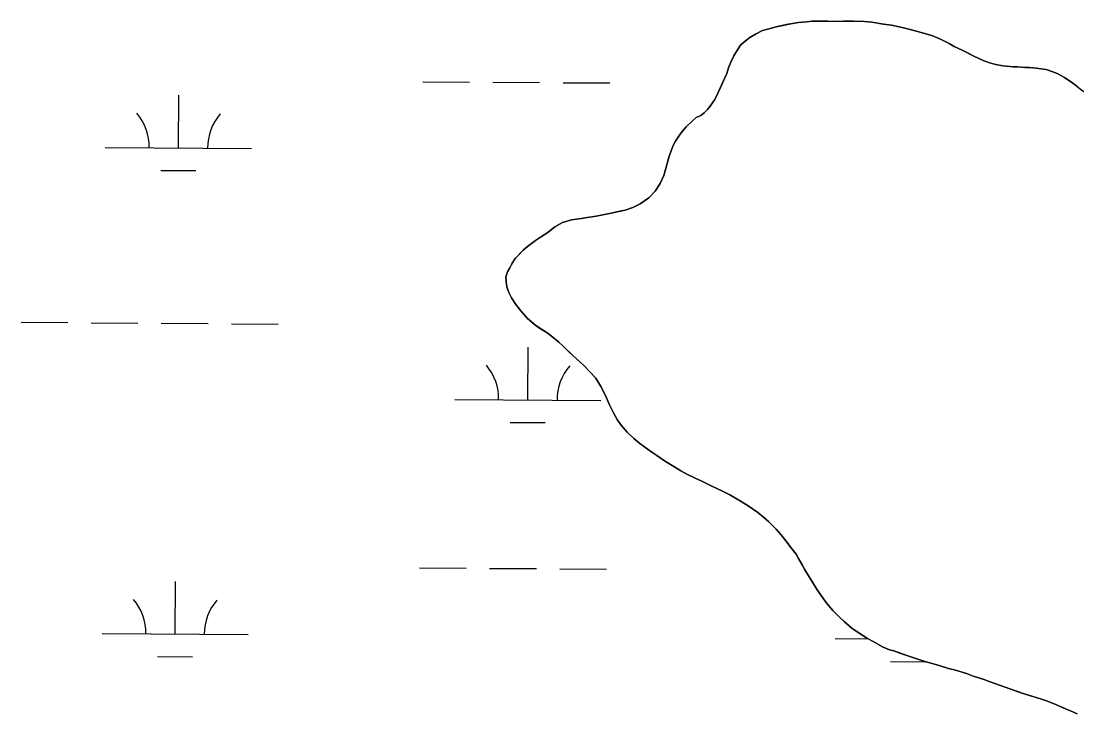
# Model space of a CAD drawing. Extents: x 3172231 to 3210228, y 940198 to 965780.
# Drawn here: x 3200948 to 3201671, y 949954 to 950428 of the extents above; entities that cross this region are included whole.
import ezdxf

# ---------------------------------------------------------------- set-up
doc = ezdxf.new("R2010")
doc.units = 0
for name, color, linetype in [('V-SITE-VEGE', 7, 'Continuous'), ('V-TOPO-SHOR', 7, 'Continuous'), ('V-WETL-SWMP', 7, 'Continuous')]:
    doc.layers.add(name, color=color, linetype=linetype)

msp = doc.modelspace()

# ---------------------------------------------------------------- linework, layer by layer
at = {"layer": 'V-SITE-VEGE'}
for p, q in [((3201464.784, 950424.221), (3201475.941, 950426.527)), ((3201475.941, 950426.527), (3201479.998, 950427.182)), ((3201479.998, 950427.182), (3201489.29, 950427.979)), ((3201489.29, 950427.979), (3201506.518, 950427.891)), ((3201506.518, 950427.891), (3201510.911, 950428.039)), ((3201510.911, 950428.039), (3201517.665, 950428.004)), ((3201517.665, 950428.004), (3201525.095, 950427.797)), ((3201525.095, 950427.797), (3201530.158, 950427.264)), ((3201530.158, 950427.264), (3201538.258, 950426.042)), ((3201538.258, 950426.042), (3201543.661, 950425.169)), ((3201543.661, 950425.169), (3201550.915, 950423.781)), ((3201446.675, 950416.881), (3201450.571, 950419.228)), ((3201450.571, 950419.228), (3201455.482, 950421.567)), ((3201455.482, 950421.567), (3201464.784, 950424.221)), ((3201550.915, 950423.781), (3201555.637, 950422.574)), ((3201555.637, 950422.574), (3201563.901, 950420.168)), ((3201563.901, 950420.168), (3201571.323, 950418.274)), ((3201571.323, 950418.274), (3201575.704, 950416.389)), ((3201438.186, 950408.48), (3201440.398, 950411.509)), ((3201440.398, 950411.509), (3201443.624, 950414.534)), ((3201443.624, 950414.534), (3201446.675, 950416.881)), ((3201575.704, 950416.389), (3201578.569, 950415.028)), ((3201578.569, 950415.028), (3201583.285, 950412.638)), ((3201583.285, 950412.638), (3201586.652, 950410.764)), ((3201586.652, 950410.764), (3201592.045, 950408.202)), ((3201432.045, 950396.014), (3201435.633, 950404.271)), ((3201435.633, 950404.271), (3201438.186, 950408.48)), ((3201592.045, 950408.202), (3201599.96, 950404.11)), ((3201599.96, 950404.11), (3201606.364, 950401.206)), ((3201606.364, 950401.206), (3201611.591, 950399.319)), ((3201611.591, 950399.319), (3201615.132, 950398.291)), ((3201615.132, 950398.291), (3201620.024, 950397.419)), ((3201620.024, 950397.419), (3201626.944, 950396.708)), ((3201626.944, 950396.708), (3201629.986, 950396.694)), ((3201629.986, 950396.694), (3201635.05, 950396.329)), ((3201635.05, 950396.329), (3201638.092, 950396.315)), ((3201638.092, 950396.315), (3201642.819, 950395.952)), ((3201425.032, 950379.161), (3201430.842, 950392.305)), ((3201430.842, 950392.305), (3201432.045, 950396.014)), ((3201642.819, 950395.952), (3201649.569, 950394.904)), ((3201649.569, 950394.904), (3201654.119, 950393.362)), ((3201654.119, 950393.362), (3201657.152, 950392.164)), ((3201657.152, 950392.164), (3201662.039, 950389.436)), ((3201662.039, 950389.436), (3201667.759, 950385.522)), ((3201667.759, 950385.522), (3201670.62, 950383.48)), ((3201670.62, 950383.48), (3201676.676, 950378.721)), ((3201422.644, 950374.444), (3201425.032, 950379.161)), ((3201415.505, 950365.362), (3201417.713, 950367.547)), ((3201417.713, 950367.547), (3201419.58, 950369.9)), ((3201419.58, 950369.9), (3201422.644, 950374.444)), ((3201407.37, 950359.83), (3201409.914, 950362.011)), ((3201409.914, 950362.011), (3201413.131, 950363.514)), ((3201413.131, 950363.514), (3201415.505, 950365.362)), ((3201400.409, 950352.602), (3201403.127, 950355.797)), ((3201403.127, 950355.797), (3201407.37, 950359.83)), ((3201394.111, 950343.008), (3201395.813, 950345.871)), ((3201395.813, 950345.871), (3201398.537, 950350.077)), ((3201398.537, 950350.077), (3201400.409, 950352.602)), ((3201391.371, 950335.59), (3201394.111, 950343.008)), ((3201390.163, 950330.529), (3201391.371, 950335.59)), ((3201387.757, 950322.435), (3201390.163, 950330.529)), ((3201381.961, 950311.657), (3201385.194, 950316.875)), ((3201385.194, 950316.875), (3201387.757, 950322.435)), ((3201377.545, 950307.118), (3201381.961, 950311.657)), ((3201366.533, 950300.587), (3201371.614, 950303.096)), ((3201371.614, 950303.096), (3201377.545, 950307.118)), ((3201331.535, 950292.997), (3201347.255, 950295.621)), ((3201347.255, 950295.621), (3201361.458, 950298.756)), ((3201361.458, 950298.756), (3201366.533, 950300.587)), ((3201313.265, 950287.177), (3201318.348, 950290.194)), ((3201318.348, 950290.194), (3201324.606, 950292.021)), ((3201324.606, 950292.021), (3201331.535, 950292.997)), ((3201303.434, 950280.136), (3201308.349, 950283.489)), ((3201308.349, 950283.489), (3201313.265, 950287.177)), ((3201291.566, 950271.246), (3201294.45, 950273.765)), ((3201294.45, 950273.765), (3201300.045, 950277.957)), ((3201300.045, 950277.957), (3201303.434, 950280.136)), ((3201285.965, 950265.532), (3201291.566, 950271.246)), ((3201280.683, 950256.439), (3201285.965, 950265.532)), ((3201279.651, 950253.068), (3201280.683, 950256.439)), ((3201279.806, 950249.856), (3201279.651, 950253.068)), ((3201280.292, 950246.307), (3201279.806, 950249.856)), ((3201281.625, 950242.248), (3201280.292, 950246.307)), ((3201283.63, 950238.689), (3201281.625, 950242.248)), ((3201286.479, 950234.115), (3201283.63, 950238.689)), ((3201289.833, 950229.708), (3201286.479, 950234.115)), ((3201294.2, 950224.789), (3201289.833, 950229.708)), ((3201300.086, 950219.691), (3201294.2, 950224.789)), ((3201307.997, 950214.754), (3201300.086, 950219.691)), ((3201310.69, 950212.714), (3201307.997, 950214.754)), ((3201315.902, 950208.294), (3201310.69, 950212.714)), ((3201318.931, 950205.577), (3201315.902, 950208.294)), ((3201325.485, 950199.295), (3201318.931, 950205.577)), ((3201330.021, 950195.218), (3201325.485, 950199.295)), ((3201333.216, 950192.162), (3201330.021, 950195.218)), ((3201341.279, 950183.675), (3201333.216, 950192.162)), ((3201344.63, 950178.086), (3201341.279, 950183.675)), ((3201347.806, 950171.821), (3201344.63, 950178.086)), ((3201350.645, 950165.557), (3201347.806, 950171.821)), ((3201353.319, 950159.97), (3201350.645, 950165.557)), ((3201356.164, 950155.059), (3201353.319, 950159.97)), ((3201358.679, 950151.499), (3201356.164, 950155.059)), ((3201362.709, 950146.75), (3201358.679, 950151.499)), ((3201367.246, 950142.334), (3201362.709, 950146.75)), ((3201371.282, 950138.937), (3201367.246, 950142.334)), ((3201376.501, 950135.361), (3201371.282, 950138.937)), ((3201380.201, 950132.641), (3201376.501, 950135.361)), ((3201388.281, 950127.196), (3201380.201, 950132.641)), ((3201399.391, 950120.384), (3201388.281, 950127.196)), ((3201404.108, 950117.826), (3201399.391, 950120.384)), ((3201417.082, 950111.68), (3201404.108, 950117.826)), ((3201420.787, 950109.804), (3201417.082, 950111.68)), ((3201428.032, 950106.39), (3201420.787, 950109.804)), ((3201433.087, 950103.83), (3201428.032, 950106.39)), ((3201440.662, 950099.4), (3201433.087, 950103.83)), ((3201445.545, 950096.334), (3201440.662, 950099.4)), ((3201452.107, 950091.741), (3201445.545, 950096.334)), ((3201456.145, 950088.513), (3201452.107, 950091.741)), ((3201459.676, 950085.453), (3201456.145, 950088.513)), ((3201464.716, 950080.362), (3201459.676, 950085.453)), ((3201467.907, 950076.63), (3201464.716, 950080.362)), ((3201472.271, 950071.203), (3201467.907, 950076.63)), ((3201478.311, 950063.234), (3201472.271, 950071.203)), ((3201484.168, 950052.902), (3201478.311, 950063.234)), ((3201487.351, 950047.819), (3201484.168, 950052.902)), ((3201489.528, 950044.092), (3201487.351, 950047.819)), ((3201492.878, 950038.841), (3201489.528, 950044.092)), ((3201498.244, 950031.044), (3201492.878, 950038.841)), ((3201500.761, 950027.822), (3201498.244, 950031.044)), ((3201503.446, 950024.769), (3201500.761, 950027.822)), ((3201507.984, 950020.185), (3201503.446, 950024.769)), ((3201511.177, 950017.128), (3201507.984, 950020.185)), ((3201516.725, 950012.37), (3201511.177, 950017.128)), ((3201527.332, 950005.563), (3201516.725, 950012.37)), ((3201531.542, 950003.177), (3201527.332, 950005.563)), ((3201537.603, 949999.937), (3201531.542, 950003.177)), ((3201542.323, 949997.885), (3201537.603, 949999.937)), ((3201545.358, 949997.023), (3201542.323, 949997.885)), ((3201554.8, 949993.768), (3201545.358, 949997.023)), ((3201565.928, 949990.164), (3201554.8, 949993.768)), ((3201576.383, 949987.071), (3201565.928, 949990.164)), ((3201582.792, 949985.011), (3201576.383, 949987.071)), ((3201587.514, 949983.805), (3201582.792, 949985.011)), ((3201594.934, 949981.572), (3201587.514, 949983.805)), ((3201599.655, 949979.858), (3201594.934, 949981.572)), ((3201610.614, 949976.256), (3201599.655, 949979.858)), ((3201614.491, 949974.886), (3201610.614, 949976.256)), ((3201620.729, 949972.49), (3201614.491, 949974.886)), ((3201633.879, 949967.861), (3201620.729, 949972.49)), ((3201646.355, 949964.083), (3201633.879, 949967.861)), ((3201655.123, 949960.828), (3201646.355, 949964.083)), ((3201670.794, 949953.992), (3201655.123, 949960.828))]:
    msp.add_line(p, q, dxfattribs=at)
at = {"layer": 'V-TOPO-SHOR'}
for points in [[(3201464.784, 950424.221), (3201471.714, 950425.706), (3201475.941, 950426.527), (3201479.998, 950427.182), (3201485.405, 950427.662), (3201489.29, 950427.979), (3201495.709, 950427.946), (3201500.1, 950427.926), (3201506.518, 950427.891), (3201510.911, 950428.039), (3201517.665, 950428.004), (3201525.095, 950427.797), (3201530.158, 950427.264), (3201538.26, 950426.042), (3201543.661, 950425.169), (3201550.915, 950423.781), (3201555.637, 950422.574), (3201559.854, 950421.37), (3201563.901, 950420.168), (3201567.95, 950419.134), (3201571.323, 950418.274), (3201575.704, 950416.392), (3201578.569, 950415.028), (3201583.285, 950412.638), (3201586.652, 950410.764), (3201592.045, 950408.202), (3201595.246, 950406.498), (3201599.96, 950404.11), (3201602.993, 950402.742), (3201606.364, 950401.206), (3201611.591, 950399.319), (3201615.132, 950398.289), (3201620.024, 950397.419), (3201626.947, 950396.708), (3201629.986, 950396.694), (3201635.05, 950396.329), (3201638.092, 950396.315), (3201642.819, 950395.952), (3201649.569, 950394.904), (3201654.119, 950393.362), (3201657.155, 950392.164), (3201662.039, 950389.436), (3201667.759, 950385.522), (3201670.62, 950383.48), (3201674.323, 950380.59)], [(3201445.545, 950096.334), (3201440.662, 950099.4), (3201433.087, 950103.83), (3201428.032, 950106.39), (3201420.787, 950109.804), (3201417.082, 950111.68), (3201413.375, 950113.388), (3201409.836, 950115.096), (3201404.108, 950117.826), (3201399.391, 950120.384), (3201394.679, 950123.28), (3201388.281, 950127.196), (3201383.062, 950130.769), (3201380.201, 950132.641), (3201376.501, 950135.363), (3201371.282, 950138.937), (3201367.246, 950142.334), (3201362.709, 950146.75), (3201358.679, 950151.499), (3201356.164, 950155.059), (3201353.319, 950159.97), (3201350.645, 950165.557), (3201347.806, 950171.821), (3201344.63, 950178.086), (3201341.279, 950183.675), (3201337.081, 950188.089), (3201333.216, 950192.162), (3201330.023, 950195.218), (3201325.485, 950199.295), (3201322.794, 950201.841), (3201318.929, 950205.577), (3201315.902, 950208.294), (3201310.69, 950212.714), (3201307.997, 950214.754), (3201302.779, 950217.989), (3201300.086, 950219.691), (3201297.731, 950221.729), (3201294.2, 950224.789), (3201289.833, 950229.708), (3201286.479, 950234.115), (3201283.63, 950238.691), (3201281.623, 950242.248), (3201280.292, 950246.307), (3201279.804, 950249.856), (3201279.651, 950253.068), (3201280.683, 950256.439), (3201282.385, 950259.302), (3201284.091, 950262.333), (3201285.965, 950265.532), (3201288.34, 950267.885), (3201291.566, 950271.246), (3201294.45, 950273.765), (3201300.045, 950277.957), (3201303.434, 950280.136), (3201308.349, 950283.489), (3201313.265, 950287.179), (3201318.348, 950290.194), (3201324.606, 950292.021), (3201331.535, 950292.997), (3201335.424, 950293.653), (3201341.509, 950294.636), (3201347.255, 950295.621), (3201351.82, 950296.61), (3201357.739, 950297.931), (3201361.458, 950298.756), (3201366.533, 950300.587), (3201371.614, 950303.096), (3201377.545, 950307.118), (3201381.961, 950311.657), (3201385.194, 950316.875), (3201387.757, 950322.435), (3201389.133, 950327.156), (3201390.163, 950330.529), (3201391.371, 950335.59), (3201394.111, 950343.008), (3201395.813, 950345.871), (3201398.537, 950350.077), (3201400.409, 950352.602), (3201403.127, 950355.797), (3201407.37, 950359.83), (3201409.914, 950362.011), (3201413.131, 950363.514), (3201415.505, 950365.362), (3201417.713, 950367.545), (3201419.58, 950369.9), (3201422.644, 950374.444), (3201425.032, 950379.161), (3201426.57, 950382.532), (3201428.45, 950386.745), (3201430.842, 950392.305), (3201432.045, 950396.014), (3201433.753, 950399.891), (3201435.633, 950404.271), (3201438.186, 950408.48), (3201440.398, 950411.509), (3201443.624, 950414.534), (3201446.675, 950416.881), (3201450.571, 950419.228), (3201455.482, 950421.567), (3201460.555, 950423.06), (3201464.784, 950424.221)], [(3201670.794, 949953.994), (3201666.244, 949956.044), (3201663.378, 949957.24), (3201658.662, 949959.29), (3201655.123, 949960.828), (3201649.728, 949962.882), (3201646.355, 949964.083), (3201641.973, 949965.457), (3201638.936, 949966.317), (3201633.879, 949967.861), (3201630.338, 949969.061), (3201624.774, 949971.117), (3201620.729, 949972.49), (3201614.491, 949974.886), (3201610.614, 949976.256), (3201606.399, 949977.628), (3201599.655, 949979.858), (3201594.934, 949981.572), (3201587.514, 949983.805), (3201582.792, 949985.011), (3201576.383, 949987.071), (3201572.169, 949988.276), (3201565.928, 949990.164), (3201561.714, 949991.536), (3201554.8, 949993.768), (3201548.731, 949995.827), (3201545.358, 949997.025), (3201542.323, 949997.885), (3201537.605, 949999.937), (3201531.542, 950003.177), (3201527.332, 950005.563), (3201520.936, 950009.648), (3201516.725, 950012.37), (3201511.177, 950017.128), (3201507.984, 950020.185), (3201503.446, 950024.769), (3201500.761, 950027.822), (3201498.244, 950031.044), (3201495.057, 950035.619), (3201492.878, 950038.841), (3201489.528, 950044.092), (3201487.351, 950047.819), (3201484.168, 950052.902), (3201482.495, 950055.952), (3201479.984, 950060.355), (3201478.311, 950063.234), (3201474.786, 950067.812), (3201472.271, 950071.203), (3201467.907, 950076.63), (3201464.716, 950080.362), (3201459.676, 950085.453), (3201456.145, 950088.513), (3201452.109, 950091.741), (3201445.545, 950096.334)]]:
    msp.add_lwpolyline(points, dxfattribs=at)
at = {"layer": 'V-WETL-SWMP'}
for p, q in [((3201471.715, 950425.705), (3201464.783, 950424.221)), ((3201475.942, 950426.528), (3201471.715, 950425.705)), ((3201479.998, 950427.183), (3201475.942, 950426.528)), ((3201485.405, 950427.662), (3201479.998, 950427.183)), ((3201489.291, 950427.98), (3201485.405, 950427.662)), ((3201495.709, 950427.947), (3201489.291, 950427.98)), ((3201500.1, 950427.925), (3201495.709, 950427.947)), ((3201506.518, 950427.892), (3201500.1, 950427.925)), ((3201510.91, 950428.039), (3201506.518, 950427.892)), ((3201517.665, 950428.004), (3201510.91, 950428.039)), ((3201525.095, 950427.797), (3201517.665, 950428.004)), ((3201530.159, 950427.265), (3201525.095, 950427.797)), ((3201538.26, 950426.041), (3201530.159, 950427.265)), ((3201543.66, 950425.169), (3201538.26, 950426.041)), ((3201550.915, 950423.781), (3201543.66, 950425.169)), ((3201450.571, 950419.227), (3201446.675, 950416.882)), ((3201455.481, 950421.566), (3201450.571, 950419.227)), ((3201460.555, 950423.06), (3201455.481, 950421.566)), ((3201464.783, 950424.221), (3201460.555, 950423.06)), ((3201555.638, 950422.575), (3201550.915, 950423.781)), ((3201559.854, 950421.371), (3201555.638, 950422.575)), ((3201563.901, 950420.168), (3201559.854, 950421.371)), ((3201567.949, 950419.134), (3201563.901, 950420.168)), ((3201571.322, 950418.273), (3201567.949, 950419.134)), ((3201575.704, 950416.392), (3201571.322, 950418.273)), ((3201440.398, 950411.51), (3201438.187, 950408.481)), ((3201443.623, 950414.533), (3201440.398, 950411.51)), ((3201446.675, 950416.882), (3201443.623, 950414.533)), ((3201578.568, 950415.027), (3201575.704, 950416.392)), ((3201583.285, 950412.638), (3201578.568, 950415.027)), ((3201586.653, 950410.763), (3201583.285, 950412.638)), ((3201592.044, 950408.202), (3201586.653, 950410.763)), ((3201435.632, 950404.272), (3201433.752, 950399.89)), ((3201438.187, 950408.481), (3201435.632, 950404.272)), ((3201595.245, 950406.497), (3201592.044, 950408.202)), ((3201599.961, 950404.109), (3201595.245, 950406.497)), ((3201602.994, 950402.742), (3201599.961, 950404.109)), ((3201433.752, 950399.89), (3201432.044, 950396.014)), ((3201606.364, 950401.205), (3201602.994, 950402.742)), ((3201611.59, 950399.32), (3201606.364, 950401.205)), ((3201615.132, 950398.289), (3201611.59, 950399.32)), ((3201620.025, 950397.419), (3201615.132, 950398.289)), ((3201626.946, 950396.709), (3201620.025, 950397.419)), ((3201629.986, 950396.693), (3201626.946, 950396.709)), ((3201635.051, 950396.329), (3201629.986, 950396.693)), ((3201638.091, 950396.314), (3201635.051, 950396.329)), ((3201642.818, 950395.952), (3201638.091, 950396.314)), ((3201430.842, 950392.305), (3201428.45, 950386.744)), ((3201432.044, 950396.014), (3201430.842, 950392.305)), ((3201649.568, 950394.904), (3201642.818, 950395.952)), ((3201654.12, 950393.361), (3201649.568, 950394.904)), ((3201657.154, 950392.163), (3201654.12, 950393.361)), ((3201662.038, 950389.436), (3201657.154, 950392.163)), ((3201667.76, 950385.522), (3201662.038, 950389.436)), ((3201222.806, 950386.575), (3201254.805, 950386.357)), ((3201270.805, 950386.248), (3201302.804, 950386.03)), ((3201318.804, 950385.921), (3201350.803, 950385.703)), ((3201426.57, 950382.531), (3201425.033, 950379.161)), ((3201428.45, 950386.744), (3201426.57, 950382.531)), ((3201670.621, 950383.481), (3201667.76, 950385.522)), ((3201055.43, 950341.283), (3201055.675, 950377.282)), ((3201425.033, 950379.161), (3201422.645, 950374.444)), ((3201417.712, 950367.545), (3201415.505, 950365.361)), ((3201419.581, 950369.9), (3201417.712, 950367.545)), ((3201422.645, 950374.444), (3201419.581, 950369.9)), ((3201409.914, 950362.011), (3201407.37, 950359.829)), ((3201413.131, 950363.515), (3201409.914, 950362.011)), ((3201415.505, 950365.361), (3201413.131, 950363.515)), ((3201403.127, 950355.797), (3201400.409, 950352.602)), ((3201407.37, 950359.829), (3201403.127, 950355.797)), ((3201395.814, 950345.87), (3201394.111, 950343.008)), ((3201398.538, 950350.078), (3201395.814, 950345.87)), ((3201400.409, 950352.602), (3201398.538, 950350.078)), ((3201005.431, 950341.623), (3201105.429, 950340.943)), ((3201394.111, 950343.008), (3201391.371, 950335.59)), ((3201391.371, 950335.59), (3201390.163, 950330.53)), ((3201043.325, 950325.934), (3201067.324, 950325.771)), ((3201389.132, 950327.157), (3201387.757, 950322.435)), ((3201390.163, 950330.53), (3201389.132, 950327.157)), ((3201385.195, 950316.875), (3201381.96, 950311.656)), ((3201387.757, 950322.435), (3201385.195, 950316.875)), ((3201381.96, 950311.656), (3201377.545, 950307.119)), ((3201371.614, 950303.096), (3201366.534, 950300.588)), ((3201377.545, 950307.119), (3201371.614, 950303.096)), ((3201347.255, 950295.62), (3201341.508, 950294.636)), ((3201351.82, 950296.61), (3201347.255, 950295.62)), ((3201357.738, 950297.931), (3201351.82, 950296.61)), ((3201361.458, 950298.756), (3201357.738, 950297.931)), ((3201366.534, 950300.588), (3201361.458, 950298.756)), ((3201318.347, 950290.194), (3201313.265, 950287.18)), ((3201324.606, 950292.02), (3201318.347, 950290.194)), ((3201331.535, 950292.998), (3201324.606, 950292.02)), ((3201335.423, 950293.653), (3201331.535, 950292.998)), ((3201341.508, 950294.636), (3201335.423, 950293.653)), ((3201308.349, 950283.489), (3201303.434, 950280.137)), ((3201313.265, 950287.18), (3201308.349, 950283.489)), ((3201294.45, 950273.765), (3201291.566, 950271.246)), ((3201300.045, 950277.958), (3201294.45, 950273.765)), ((3201303.434, 950280.137), (3201300.045, 950277.958)), ((3201288.34, 950267.885), (3201285.964, 950265.532)), ((3201291.566, 950271.246), (3201288.34, 950267.885)), ((3201282.385, 950259.302), (3201280.682, 950256.439)), ((3201284.09, 950262.333), (3201282.385, 950259.302)), ((3201285.964, 950265.532), (3201284.09, 950262.333)), ((3201280.682, 950256.439), (3201279.651, 950253.067)), ((3201279.651, 950253.067), (3201279.804, 950249.857)), ((3201279.804, 950249.857), (3201280.292, 950246.308)), ((3201280.292, 950246.308), (3201281.623, 950242.248)), ((3201281.623, 950242.248), (3201283.631, 950238.691)), ((3201283.631, 950238.691), (3201286.479, 950234.116)), ((3201286.479, 950234.116), (3201289.834, 950229.708)), ((3201289.834, 950229.708), (3201294.2, 950224.788)), ((3201294.2, 950224.788), (3201297.731, 950221.73)), ((3200947.771, 950221.942), (3200979.77, 950221.724)), ((3200995.77, 950221.615), (3201027.769, 950221.397)), ((3201043.769, 950221.289), (3201075.768, 950221.071)), ((3201091.768, 950220.962), (3201123.767, 950220.744)), ((3201297.731, 950221.73), (3201300.085, 950219.691)), ((3201300.085, 950219.691), (3201302.779, 950217.989)), ((3201302.779, 950217.989), (3201307.998, 950214.753)), ((3201307.998, 950214.753), (3201310.69, 950212.713)), ((3201310.69, 950212.713), (3201315.903, 950208.295)), ((3201315.903, 950208.295), (3201318.929, 950205.577)), ((3201294.733, 950168.837), (3201294.978, 950204.836)), ((3201318.929, 950205.577), (3201322.794, 950201.842)), ((3201322.794, 950201.842), (3201325.484, 950199.295)), ((3201325.484, 950199.295), (3201330.023, 950195.218)), ((3201330.023, 950195.218), (3201333.216, 950192.162)), ((3201333.216, 950192.162), (3201337.08, 950188.089)), ((3201337.08, 950188.089), (3201341.28, 950183.676)), ((3201341.28, 950183.676), (3201344.629, 950178.086)), ((3201344.629, 950178.086), (3201347.806, 950171.821)), ((3201244.735, 950169.177), (3201344.732, 950168.497)), ((3201347.806, 950171.821), (3201350.645, 950165.557)), ((3201350.645, 950165.557), (3201353.319, 950159.97)), ((3201353.319, 950159.97), (3201356.165, 950155.058)), ((3201282.629, 950153.488), (3201306.628, 950153.325)), ((3201356.165, 950155.058), (3201358.68, 950151.499)), ((3201358.68, 950151.499), (3201362.709, 950146.749)), ((3201362.709, 950146.749), (3201367.246, 950142.335)), ((3201367.246, 950142.335), (3201371.282, 950138.936)), ((3201371.282, 950138.936), (3201376.5, 950135.363)), ((3201376.5, 950135.363), (3201380.202, 950132.642)), ((3201380.202, 950132.642), (3201383.063, 950130.77)), ((3201383.063, 950130.77), (3201388.28, 950127.196)), ((3201388.28, 950127.196), (3201394.678, 950123.279)), ((3201394.678, 950123.279), (3201399.392, 950120.384)), ((3201399.392, 950120.384), (3201404.108, 950117.826)), ((3201404.108, 950117.826), (3201409.837, 950115.095)), ((3201409.837, 950115.095), (3201413.375, 950113.388)), ((3201413.375, 950113.388), (3201417.081, 950111.68)), ((3201417.081, 950111.68), (3201420.787, 950109.804)), ((3201420.787, 950109.804), (3201428.032, 950106.389)), ((3201428.032, 950106.389), (3201433.086, 950103.83)), ((3201433.086, 950103.83), (3201440.663, 950099.4)), ((3201440.663, 950099.4), (3201445.545, 950096.335)), ((3201445.545, 950096.335), (3201452.109, 950091.741)), ((3201452.109, 950091.741), (3201456.146, 950088.512)), ((3201456.146, 950088.512), (3201459.677, 950085.454)), ((3201459.677, 950085.454), (3201464.717, 950080.361)), ((3201464.717, 950080.361), (3201467.907, 950076.63)), ((3201467.907, 950076.63), (3201472.271, 950071.203)), ((3201472.271, 950071.203), (3201474.787, 950067.812)), ((3201474.787, 950067.812), (3201478.31, 950063.234)), ((3201478.31, 950063.234), (3201479.984, 950060.355)), ((3201479.984, 950060.355), (3201482.495, 950055.951)), ((3201220.541, 950053.907), (3201252.541, 950053.69)), ((3201268.54, 950053.581), (3201300.539, 950053.363)), ((3201316.539, 950053.254), (3201348.538, 950053.036)), ((3201482.495, 950055.951), (3201484.168, 950052.902)), ((3201484.168, 950052.902), (3201487.351, 950047.819)), ((3201053.165, 950008.616), (3201053.41, 950044.615)), ((3201487.351, 950047.819), (3201489.528, 950044.092)), ((3201489.528, 950044.092), (3201492.879, 950038.84)), ((3201492.879, 950038.84), (3201495.058, 950035.62)), ((3201495.058, 950035.62), (3201498.244, 950031.043)), ((3201498.244, 950031.043), (3201500.761, 950027.822)), ((3201500.761, 950027.822), (3201503.447, 950024.768)), ((3201503.447, 950024.768), (3201507.984, 950020.185)), ((3201507.984, 950020.185), (3201511.177, 950017.128)), ((3201511.177, 950017.128), (3201516.726, 950012.371)), ((3201003.166, 950008.956), (3201103.164, 950008.275)), ((3201516.726, 950012.371), (3201520.935, 950009.648)), ((3201520.935, 950009.648), (3201527.332, 950005.562)), ((3201505.063, 950005.54), (3201527.643, 950005.386)), ((3201527.332, 950005.562), (3201531.542, 950003.176)), ((3201531.542, 950003.176), (3201537.605, 949999.936)), ((3201537.605, 949999.936), (3201542.324, 949997.885)), ((3201041.06, 949993.267), (3201065.06, 949993.103)), ((3201542.324, 949997.885), (3201545.359, 949997.025)), ((3201545.359, 949997.025), (3201548.731, 949995.826)), ((3201548.731, 949995.826), (3201554.8, 949993.768)), ((3201554.8, 949993.768), (3201561.714, 949991.537)), ((3201561.714, 949991.537), (3201565.929, 949990.164)), ((3201542.957, 949989.85), (3201566.956, 949989.687)), ((3201565.929, 949990.164), (3201572.168, 949988.275)), ((3201572.168, 949988.275), (3201576.384, 949987.071)), ((3201576.384, 949987.071), (3201582.791, 949985.012)), ((3201582.791, 949985.012), (3201587.514, 949983.805)), ((3201587.514, 949983.805), (3201594.934, 949981.572)), ((3201594.934, 949981.572), (3201599.654, 949979.859)), ((3201599.654, 949979.859), (3201606.398, 949977.629)), ((3201606.398, 949977.629), (3201610.614, 949976.256)), ((3201610.614, 949976.256), (3201614.491, 949974.885)), ((3201614.491, 949974.885), (3201620.728, 949972.489)), ((3201620.728, 949972.489), (3201624.774, 949971.117)), ((3201624.774, 949971.117), (3201630.337, 949969.062)), ((3201630.337, 949969.062), (3201633.878, 949967.862)), ((3201633.878, 949967.862), (3201638.936, 949966.316)), ((3201638.936, 949966.316), (3201641.972, 949965.456)), ((3201641.972, 949965.456), (3201646.356, 949964.083)), ((3201646.356, 949964.083), (3201649.728, 949962.883)), ((3201649.728, 949962.883), (3201655.122, 949960.829)), ((3201655.122, 949960.829), (3201658.661, 949959.291)), ((3201658.661, 949959.291), (3201663.379, 949957.24)), ((3201663.379, 949957.24), (3201666.244, 949956.044)), ((3201666.244, 949956.044), (3201670.794, 949953.994))]:
    msp.add_line(p, q, dxfattribs=at)
for centre, start, end in [((3201000.191, 950342.134), 358.838165, 40.381824), ((3201110.675, 950341.382), 138.838162, 180.381821), ((3201239.495, 950169.688), 358.838165, 40.381824), ((3201349.978, 950168.936), 138.838162, 180.381821), ((3200997.927, 950009.467), 358.838165, 40.381824), ((3201108.41, 950008.714), 138.838162, 180.381821)]:
    msp.add_arc(centre, 35.246, start, end, dxfattribs=at)

doc.saveas('drawing.dxf')
